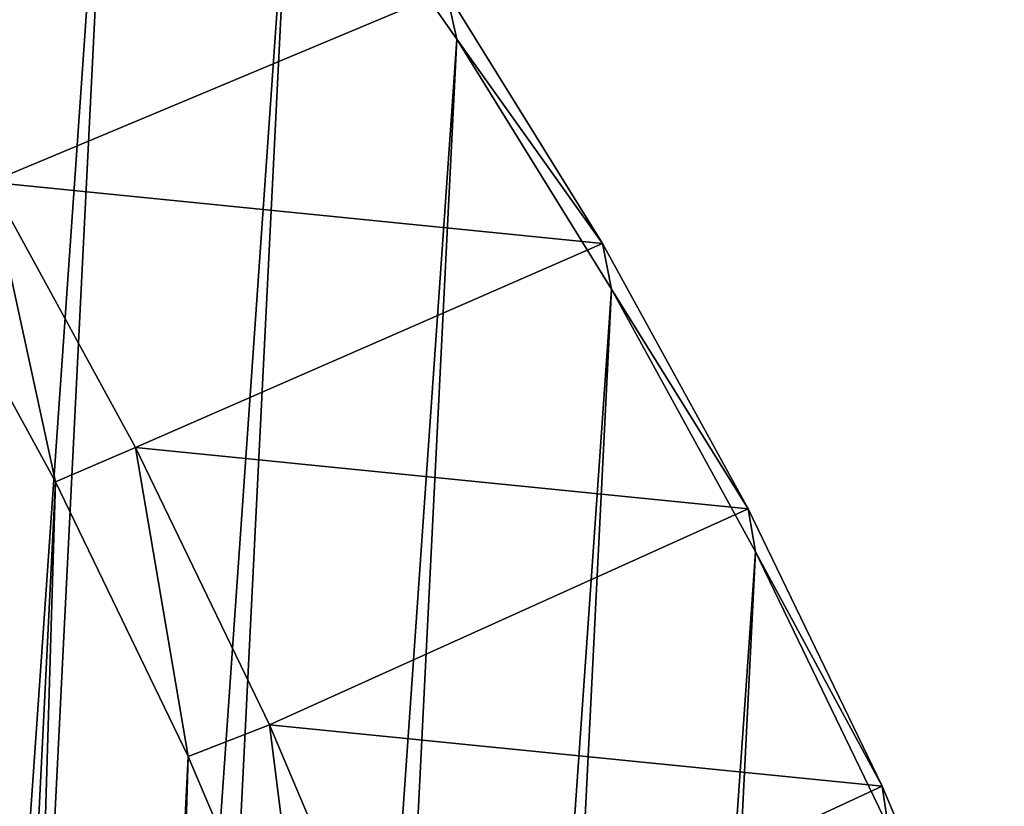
# Model space of a CAD drawing. Header units: millimetres. Extents: x -99 to 221, y -61 to 39.
# Tile 649 of 656: x 209.32 to 217.26, y 17.43 to 23.77. Entities that reach past the tile are written whole.
import ezdxf

# ---------------------------------------------------------------- set-up
doc = ezdxf.new("R2010")
doc.units = ezdxf.units.MM
doc.header["$LTSCALE"] = 33.374815
for name, color, linetype in [('33', 7, 'CONTINUOUS'), ('34', 7, 'CONTINUOUS'), ('35', 7, 'CONTINUOUS'), ('49', 7, 'CONTINUOUS'), ('52', 7, 'CONTINUOUS')]:
    doc.layers.add(name, color=color, linetype=linetype)

msp = doc.modelspace()

# ---------------------------------------------------------------- linework, layer by layer
at = {"layer": '33', "color": 5, "linetype": 'Continuous', "true_color": 0x0303ff}
for points in [[(210.0988, 27.2993, -200.0399), (204.5881, -51.5749, -197.6666), (208.6133, 28.9647, -201.6918), (210.0988, 27.2993, -200.0399)], [(206.2401, -49.9095, -196.1811), (204.5881, -51.5749, -197.6666), (210.0988, 27.2993, -200.0399), (206.2401, -49.9095, -196.1811)], [(211.5096, 25.5123, -198.4505), (206.2401, -49.9095, -196.1811), (210.0988, 27.2993, -200.0399), (211.5096, 25.5123, -198.4505)], [(207.8295, -48.1225, -194.7704), (206.2401, -49.9095, -196.1811), (211.5096, 25.5123, -198.4505), (207.8295, -48.1225, -194.7704)], [(212.8412, 23.6096, -196.9287), (207.8295, -48.1225, -194.7704), (211.5096, 25.5123, -198.4505), (212.8412, 23.6096, -196.9287)], [(209.3512, -46.2198, -193.4388), (207.8295, -48.1225, -194.7704), (212.8412, 23.6096, -196.9287), (209.3512, -46.2198, -193.4388)], [(214.0894, 21.597, -195.4793), (209.3512, -46.2198, -193.4388), (212.8412, 23.6096, -196.9287), (214.0894, 21.597, -195.4793)], [(210.8006, -44.2072, -192.1906), (209.3512, -46.2198, -193.4388), (214.0894, 21.597, -195.4793), (210.8006, -44.2072, -192.1906)], [(215.2503, 19.4808, -194.1069), (210.8006, -44.2072, -192.1906), (214.0894, 21.597, -195.4793), (215.2503, 19.4808, -194.1069)], [(212.1731, -42.091, -191.0296), (210.8006, -44.2072, -192.1906), (215.2503, 19.4808, -194.1069), (212.1731, -42.091, -191.0296)], [(216.3203, 17.2679, -192.8157), (212.1731, -42.091, -191.0296), (215.2503, 19.4808, -194.1069), (216.3203, 17.2679, -192.8157)]]:
    msp.add_3dface(points, dxfattribs=at)
at = {"layer": '34', "color": 5, "linetype": 'Continuous', "true_color": 0x0303ff}
for points in [[(209.6075, 20.0449, -188.4641), (208.4466, 22.161, -189.8366), (206.5303, -41.527, -185.3869), (209.6075, 20.0449, -188.4641)], [(207.8215, -39.314, -184.3169), (209.6075, 20.0449, -188.4641), (206.5303, -41.527, -185.3869), (207.8215, -39.314, -184.3169)], [(210.6775, 17.8319, -187.1729), (209.6075, 20.0449, -188.4641), (207.8215, -39.314, -184.3169), (210.6775, 17.8319, -187.1729)], [(209.0274, -37.0111, -183.3412), (210.6775, 17.8319, -187.1729), (207.8215, -39.314, -184.3169), (209.0274, -37.0111, -183.3412)], [(211.6532, 15.529, -185.967), (210.6775, 17.8319, -187.1729), (209.0274, -37.0111, -183.3412), (211.6532, 15.529, -185.967)]]:
    msp.add_3dface(points, dxfattribs=at)
at = {"layer": '35', "color": 5, "linetype": 'Continuous', "true_color": 0x0303ff}
for points in [[(207.8187, 24.491, -191.4063), (209.0795, 22.4581, -189.9422), (212.7561, 23.9975, -196.3437), (207.8187, 24.491, -191.4063)], [(212.7561, 23.9975, -196.3437), (209.0795, 22.4581, -189.9422), (214.0169, 21.9646, -194.8797), (212.7561, 23.9975, -196.3437)], [(209.0795, 22.4581, -189.9422), (210.2522, 20.3206, -188.5559), (214.0169, 21.9646, -194.8797), (209.0795, 22.4581, -189.9422)], [(214.0169, 21.9646, -194.8797), (210.2522, 20.3206, -188.5559), (215.1896, 19.8271, -193.4933), (214.0169, 21.9646, -194.8797)], [(210.2522, 20.3206, -188.5559), (211.333, 18.0852, -187.2517), (215.1896, 19.8271, -193.4933), (210.2522, 20.3206, -188.5559)], [(215.1896, 19.8271, -193.4933), (211.333, 18.0852, -187.2517), (216.2704, 17.5917, -192.1891), (215.1896, 19.8271, -193.4933)], [(211.333, 18.0852, -187.2517), (212.3185, 15.7591, -186.0336), (216.2704, 17.5917, -192.1891), (211.333, 18.0852, -187.2517)], [(216.2704, 17.5917, -192.1891), (212.3185, 15.7591, -186.0336), (217.2559, 15.2656, -190.9711), (216.2704, 17.5917, -192.1891)]]:
    msp.add_3dface(points, dxfattribs=at)
at = {"layer": '49', "color": 5, "linetype": 'Continuous', "true_color": 0x0303ff}
for points in [[(208.4466, 22.161, -189.8366), (209.6075, 20.0449, -188.4641), (209.0795, 22.4581, -189.9422), (208.4466, 22.161, -189.8366)], [(209.6075, 20.0449, -188.4641), (210.2522, 20.3206, -188.5559), (209.0795, 22.4581, -189.9422), (209.6075, 20.0449, -188.4641)], [(209.6075, 20.0449, -188.4641), (210.6775, 17.8319, -187.1729), (210.2522, 20.3206, -188.5559), (209.6075, 20.0449, -188.4641)], [(210.6775, 17.8319, -187.1729), (211.333, 18.0852, -187.2517), (210.2522, 20.3206, -188.5559), (210.6775, 17.8319, -187.1729)], [(210.6775, 17.8319, -187.1729), (211.6532, 15.529, -185.967), (211.333, 18.0852, -187.2517), (210.6775, 17.8319, -187.1729)], [(211.6532, 15.529, -185.967), (212.3185, 15.7591, -186.0336), (211.333, 18.0852, -187.2517), (211.6532, 15.529, -185.967)]]:
    msp.add_3dface(points, dxfattribs=at)
at = {"layer": '52', "color": 5, "linetype": 'Continuous', "true_color": 0x0303ff}
for points in [[(212.8412, 23.6096, -196.9287), (211.5096, 25.5123, -198.4505), (212.7561, 23.9975, -196.3437), (212.8412, 23.6096, -196.9287)], [(212.8412, 23.6096, -196.9287), (212.7561, 23.9975, -196.3437), (214.0169, 21.9646, -194.8797), (212.8412, 23.6096, -196.9287)], [(214.0894, 21.597, -195.4793), (212.8412, 23.6096, -196.9287), (214.0169, 21.9646, -194.8797), (214.0894, 21.597, -195.4793)], [(214.0894, 21.597, -195.4793), (214.0169, 21.9646, -194.8797), (215.1896, 19.8271, -193.4933), (214.0894, 21.597, -195.4793)], [(215.2503, 19.4808, -194.1069), (214.0894, 21.597, -195.4793), (215.1896, 19.8271, -193.4933), (215.2503, 19.4808, -194.1069)], [(215.2503, 19.4808, -194.1069), (215.1896, 19.8271, -193.4933), (216.2704, 17.5917, -192.1891), (215.2503, 19.4808, -194.1069)], [(216.3203, 17.2679, -192.8157), (215.2503, 19.4808, -194.1069), (216.2704, 17.5917, -192.1891), (216.3203, 17.2679, -192.8157)], [(216.3203, 17.2679, -192.8157), (216.2704, 17.5917, -192.1891), (217.2559, 15.2656, -190.9711), (216.3203, 17.2679, -192.8157)]]:
    msp.add_3dface(points, dxfattribs=at)

doc.saveas('drawing.dxf')
